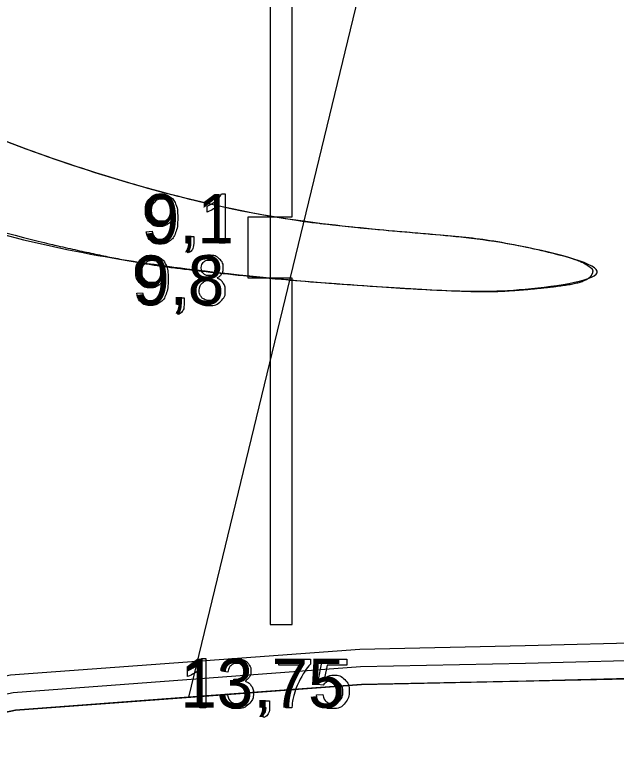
# Model space of a CAD drawing. Extents: x 700746 to 706058, y 6570320 to 6580460.
# Drawn here: x 704741 to 704809.6, y 6575752 to 6575835.8 of the extents above; entities that cross this region are included whole.
import ezdxf

# ---------------------------------------------------------------- set-up
doc = ezdxf.new("R2010")
doc.units = 0
for name, color, linetype in [('Default', 7, 'Continuous'), ('GEOLPUNKT', 7, 'Continuous'), ('illumineerimisjooned', 7, 'Continuous'), ('PIIR', 7, 'Continuous'), ('Plokid', 7, 'Continuous'), ('Täide', 7, 'Continuous'), ('vahekiht', 7, 'Continuous')]:
    doc.layers.add(name, color=color, linetype=linetype)

msp = doc.modelspace()

# ---------------------------------------------------------------- linework, layer by layer
at = {"layer": 'Default'}
msp.add_open_spline([(704700.556, 6575824.405), (704719.179, 6575818.53), (704736.483, 6575810.167), (704764.928, 6575806.129), (704780.204, 6575804.957), (704789.937, 6575804.33), (704798.242, 6575804.144), (704812.376, 6575806.317), (704796.739, 6575810.081), (704787.986, 6575810.813), (704778.338, 6575811.645), (704764.204, 6575813.488), (704738.291, 6575821.163), (704721.197, 6575829.799), (704703.436, 6575833.848)], degree=3, dxfattribs=at)
at = {"layer": 'GEOLPUNKT'}
for points in [[(704770.141, 6575903.781), (704770.141, 6575766.281)], [(704764.578, 6575815.39), (704765.021, 6575815.39), (704765.021, 6575809.769)], [(704762.959, 6575813.32), (704762.959, 6575813.985)], [(704765.021, 6575809.769), (704764.334, 6575809.769), (704764.334, 6575814.149)], [(704756.015, 6575811.066), (704756.676, 6575811.126)], [(704760.633, 6575809.769), (704760.633, 6575810.55), (704761.414, 6575810.55), (704761.414, 6575809.769)], [(704761.022, 6575809.769), (704760.633, 6575809.769)], [(704760.778, 6575808.659), (704760.586, 6575808.953)], [(704754.922, 6575804.066), (704755.584, 6575804.126)], [(704759.54, 6575802.769), (704759.54, 6575803.55), (704760.322, 6575803.55), (704760.322, 6575802.769)], [(704759.929, 6575802.769), (704759.54, 6575802.769)], [(704759.686, 6575801.659), (704759.494, 6575801.953)], [(704762.345, 6575762.42), (704762.787, 6575762.42), (704762.787, 6575756.799)], [(704771.119, 6575761.665), (704771.119, 6575762.326), (704774.743, 6575762.326), (704774.743, 6575761.791)], [(704776.19, 6575759.364), (704775.545, 6575759.449), (704776.087, 6575762.326), (704778.87, 6575762.326), (704778.87, 6575761.669), (704776.637, 6575761.669), (704776.335, 6575760.166)], [(704773.859, 6575761.665), (704771.119, 6575761.665)], [(704760.726, 6575760.35), (704760.726, 6575761.015)], [(704762.787, 6575756.799), (704762.1, 6575756.799), (704762.1, 6575761.179)], [(704765.31, 6575760.845), (704764.623, 6575760.969)], [(704765.91, 6575759.454), (704765.986, 6575760.055)], [(704764.554, 6575758.284), (704765.242, 6575758.374)], [(704775.422, 6575758.267), (704776.143, 6575758.327)], [(704769.271, 6575756.799), (704769.271, 6575757.58), (704770.052, 6575757.58), (704770.052, 6575756.799)], [(704769.66, 6575756.799), (704769.271, 6575756.799)], [(704772.609, 6575756.799), (704771.9, 6575756.799)], [(704769.416, 6575755.689), (704769.224, 6575755.983)]]:
    msp.add_lwpolyline(points, dxfattribs=at)
for points in [[(704772.641, 6575841.781), (704770.141, 6575841.781), (704770.141, 6575812.781), (704772.641, 6575812.781)], [(704767.641, 6575812.781), (704770.141, 6575812.781), (704770.141, 6575805.781), (704767.641, 6575805.781)], [(704772.641, 6575805.781), (704770.141, 6575805.781), (704770.141, 6575766.281), (704772.641, 6575766.281)]]:
    msp.add_lwpolyline(points, close=True, dxfattribs=at)
for points in [[(704756.676, 6575811.126), (704756.76, 6575810.659), (704756.997, 6575810.449), (704757.233, 6575810.238), (704757.604, 6575810.238), (704757.92, 6575810.238), (704758.16, 6575810.384), (704758.399, 6575810.529), (704758.551, 6575810.772), (704758.702, 6575811.014), (704758.805, 6575811.427), (704758.908, 6575811.84), (704758.908, 6575812.268), (704758.908, 6575812.314), (704758.904, 6575812.405), (704758.698, 6575812.077), (704758.342, 6575811.872), (704757.985, 6575811.668), (704757.569, 6575811.668), (704756.874, 6575811.668), (704756.393, 6575812.172), (704755.912, 6575812.676), (704755.912, 6575813.5), (704755.912, 6575814.352), (704756.414, 6575814.871), (704756.916, 6575815.39), (704757.672, 6575815.39), (704758.218, 6575815.39), (704758.67, 6575815.096), (704759.122, 6575814.802), (704759.357, 6575814.258), (704759.592, 6575813.714), (704759.592, 6575812.683), (704759.592, 6575811.61), (704759.359, 6575810.975), (704759.126, 6575810.339), (704758.666, 6575810.007), (704758.206, 6575809.675), (704757.588, 6575809.675), (704756.931, 6575809.675), (704756.515, 6575810.04), (704756.099, 6575810.405), (704756.015, 6575811.066)], [(704762.959, 6575813.985), (704763.536, 6575814.256), (704763.967, 6575814.642), (704764.399, 6575815.027), (704764.578, 6575815.39)], [(704758.828, 6575813.535), (704758.828, 6575814.127), (704758.514, 6575814.475), (704758.201, 6575814.822), (704757.757, 6575814.822), (704757.297, 6575814.822), (704756.959, 6575814.448), (704756.621, 6575814.074), (704756.621, 6575813.478), (704756.621, 6575812.943), (704756.942, 6575812.608), (704757.263, 6575812.274), (704757.738, 6575812.274), (704758.214, 6575812.274), (704758.521, 6575812.608), (704758.828, 6575812.943), (704758.828, 6575813.535)], [(704764.334, 6575814.149), (704764.086, 6575813.912), (704763.683, 6575813.675), (704763.28, 6575813.439), (704762.959, 6575813.32)], [(704760.586, 6575808.953), (704760.804, 6575809.049), (704760.907, 6575809.235), (704761.01, 6575809.42), (704761.022, 6575809.769)], [(704761.414, 6575809.769), (704761.414, 6575809.336), (704761.262, 6575809.07), (704761.11, 6575808.804), (704760.778, 6575808.659)], [(704755.584, 6575804.126), (704755.668, 6575803.659), (704755.904, 6575803.449), (704756.141, 6575803.238), (704756.511, 6575803.238), (704756.827, 6575803.238), (704757.067, 6575803.384), (704757.307, 6575803.529), (704757.458, 6575803.772), (704757.61, 6575804.014), (704757.713, 6575804.427), (704757.816, 6575804.84), (704757.816, 6575805.268), (704757.816, 6575805.314), (704757.812, 6575805.405), (704757.606, 6575805.077), (704757.249, 6575804.872), (704756.892, 6575804.668), (704756.476, 6575804.668), (704755.781, 6575804.668), (704755.301, 6575805.172), (704754.82, 6575805.676), (704754.82, 6575806.5), (704754.82, 6575807.352), (704755.322, 6575807.871), (704755.824, 6575808.39), (704756.579, 6575808.39), (704757.125, 6575808.39), (704757.577, 6575808.096), (704758.03, 6575807.802), (704758.264, 6575807.258), (704758.499, 6575806.714), (704758.499, 6575805.683), (704758.499, 6575804.61), (704758.266, 6575803.975), (704758.033, 6575803.339), (704757.573, 6575803.007), (704757.113, 6575802.675), (704756.495, 6575802.675), (704755.838, 6575802.675), (704755.422, 6575803.04), (704755.006, 6575803.405), (704754.922, 6575804.066)], [(704762.405, 6575805.808), (704761.974, 6575805.964), (704761.767, 6575806.254), (704761.559, 6575806.544), (704761.559, 6575806.948), (704761.559, 6575807.559), (704761.998, 6575807.974), (704762.437, 6575808.39), (704763.165, 6575808.39), (704763.898, 6575808.39), (704764.344, 6575807.965), (704764.79, 6575807.54), (704764.79, 6575806.929), (704764.79, 6575806.54), (704764.586, 6575806.252), (704764.381, 6575805.964), (704763.964, 6575805.808), (704764.481, 6575805.64), (704764.751, 6575805.265), (704765.021, 6575804.891), (704765.021, 6575804.371), (704765.021, 6575803.653), (704764.513, 6575803.164), (704764.005, 6575802.675), (704763.177, 6575802.675), (704762.349, 6575802.675), (704761.841, 6575803.166), (704761.333, 6575803.657), (704761.333, 6575804.39), (704761.333, 6575804.937), (704761.612, 6575805.306), (704761.89, 6575805.674), (704762.405, 6575805.808)], [(704757.735, 6575806.535), (704757.735, 6575807.127), (704757.422, 6575807.475), (704757.108, 6575807.822), (704756.664, 6575807.822), (704756.205, 6575807.822), (704755.866, 6575807.448), (704755.528, 6575807.074), (704755.528, 6575806.478), (704755.528, 6575805.943), (704755.849, 6575805.608), (704756.17, 6575805.274), (704756.645, 6575805.274), (704757.121, 6575805.274), (704757.428, 6575805.608), (704757.735, 6575805.943), (704757.735, 6575806.535)], [(704762.268, 6575806.972), (704762.268, 6575806.576), (704762.521, 6575806.324), (704762.774, 6575806.072), (704763.183, 6575806.072), (704763.579, 6575806.072), (704763.831, 6575806.322), (704764.082, 6575806.572), (704764.082, 6575806.934), (704764.082, 6575807.312), (704763.823, 6575807.569), (704763.564, 6575807.827), (704763.175, 6575807.827), (704762.782, 6575807.827), (704762.525, 6575807.575), (704762.268, 6575807.323), (704762.268, 6575806.972)], [(704762.042, 6575804.385), (704762.042, 6575804.091), (704762.179, 6575803.815), (704762.317, 6575803.54), (704762.592, 6575803.389), (704762.867, 6575803.238), (704763.183, 6575803.238), (704763.676, 6575803.238), (704763.994, 6575803.556), (704764.312, 6575803.873), (704764.312, 6575804.362), (704764.312, 6575804.859), (704763.984, 6575805.184), (704763.656, 6575805.509), (704763.16, 6575805.509), (704762.675, 6575805.509), (704762.358, 6575805.188), (704762.042, 6575804.867), (704762.042, 6575804.385)], [(704759.494, 6575801.953), (704759.711, 6575802.049), (704759.814, 6575802.235), (704759.918, 6575802.42), (704759.929, 6575802.769)], [(704760.322, 6575802.769), (704760.322, 6575802.336), (704760.169, 6575802.07), (704760.017, 6575801.804), (704759.686, 6575801.659)], [(704760.726, 6575761.015), (704761.302, 6575761.286), (704761.734, 6575761.672), (704762.165, 6575762.057), (704762.345, 6575762.42)], [(704764.623, 6575760.969), (704764.749, 6575761.66), (704765.196, 6575762.04), (704765.643, 6575762.42), (704766.308, 6575762.42), (704766.767, 6575762.42), (704767.153, 6575762.224), (704767.539, 6575762.027), (704767.743, 6575761.688), (704767.948, 6575761.348), (704767.948, 6575760.967), (704767.948, 6575760.605), (704767.753, 6575760.307), (704767.558, 6575760.01), (704767.176, 6575759.834), (704767.673, 6575759.72), (704767.947, 6575759.359), (704768.221, 6575758.999), (704768.221, 6575758.457), (704768.221, 6575757.724), (704767.686, 6575757.214), (704767.152, 6575756.705), (704766.334, 6575756.705), (704765.597, 6575756.705), (704765.11, 6575757.144), (704764.623, 6575757.584), (704764.554, 6575758.284)], [(704765.986, 6575760.055), (704766.055, 6575760.048), (704766.097, 6575760.048), (704766.536, 6575760.048), (704766.888, 6575760.277), (704767.239, 6575760.506), (704767.239, 6575760.983), (704767.239, 6575761.36), (704766.983, 6575761.609), (704766.727, 6575761.857), (704766.322, 6575761.857), (704765.921, 6575761.857), (704765.654, 6575761.604), (704765.386, 6575761.351), (704765.31, 6575760.845)], [(704771.9, 6575756.799), (704771.912, 6575757.459), (704772.16, 6575758.395), (704772.408, 6575759.331), (704772.872, 6575760.2), (704773.336, 6575761.069), (704773.859, 6575761.665)], [(704774.743, 6575761.791), (704774.208, 6575761.221), (704773.683, 6575760.278), (704773.159, 6575759.335), (704772.872, 6575758.338), (704772.666, 6575757.635), (704772.609, 6575756.799)], [(704762.1, 6575761.179), (704761.852, 6575760.942), (704761.449, 6575760.705), (704761.047, 6575760.469), (704760.726, 6575760.35)], [(704776.335, 6575760.166), (704776.84, 6575760.516), (704777.393, 6575760.516), (704778.127, 6575760.516), (704778.631, 6575760.008), (704779.135, 6575759.499), (704779.135, 6575758.7), (704779.135, 6575757.94), (704778.692, 6575757.385), (704778.153, 6575756.705), (704777.221, 6575756.705), (704776.457, 6575756.705), (704775.974, 6575757.133), (704775.49, 6575757.56), (704775.422, 6575758.267)], [(704776.143, 6575758.327), (704776.223, 6575757.799), (704776.514, 6575757.534), (704776.806, 6575757.268), (704777.221, 6575757.268), (704777.72, 6575757.268), (704778.063, 6575757.643), (704778.405, 6575758.019), (704778.405, 6575758.639), (704778.405, 6575759.229), (704778.076, 6575759.569), (704777.748, 6575759.91), (704777.21, 6575759.91), (704776.875, 6575759.91), (704776.609, 6575759.758), (704776.343, 6575759.606), (704776.19, 6575759.364)], [(704765.242, 6575758.374), (704765.36, 6575757.789), (704765.644, 6575757.531), (704765.927, 6575757.272), (704766.338, 6575757.272), (704766.825, 6575757.272), (704767.158, 6575757.609), (704767.491, 6575757.945), (704767.491, 6575758.441), (704767.491, 6575758.915), (704767.182, 6575759.222), (704766.872, 6575759.53), (704766.395, 6575759.53), (704766.2, 6575759.53), (704765.91, 6575759.454)], [(704769.224, 6575755.983), (704769.442, 6575756.079), (704769.545, 6575756.265), (704769.648, 6575756.45), (704769.66, 6575756.799)], [(704770.052, 6575756.799), (704770.052, 6575756.366), (704769.9, 6575756.1), (704769.747, 6575755.834), (704769.416, 6575755.689)]]:
    msp.add_open_spline(points, degree=3, dxfattribs=at)
at = {"layer": 'illumineerimisjooned'}
msp.add_lwpolyline([(704816.458, 6575762.293), (704799.252, 6575761.851), (704780.443, 6575761.461), (704740.82, 6575758.521), (704719.282, 6575753.96), (704627.623, 6575753.954), (704610.68, 6575756.803)], dxfattribs=at)
at = {"layer": 'PIIR'}
msp.add_lwpolyline([(704818.458, 6575760.343), (704799.298, 6575759.852), (704780.538, 6575759.463), (704760.82, 6575758), (704741.102, 6575756.537), (704730.297, 6575754.248), (704719.491, 6575751.96), (704673.473, 6575751.957), (704627.456, 6575751.954), (704608.68, 6575755.111)], dxfattribs=at)
at = {"layer": 'Plokid'}
msp.add_lwpolyline([(704814.058, 6575764.232), (704799.205, 6575763.851), (704780.349, 6575763.46), (704740.537, 6575760.506), (704719.072, 6575755.96), (704627.789, 6575755.954), (704613.08, 6575758.427)], dxfattribs=at)
at = {"layer": 'Täide'}
msp.add_lwpolyline([(704627.456, 6575751.954), (704719.491, 6575751.96), (704741.102, 6575756.537), (704780.538, 6575759.463), (704818.058, 6575760.241), (704821.505, 6575760.193), (704837.828, 6575761.534)], dxfattribs=at)
msp.add_lwpolyline([(704627.456, 6575751.954), (704719.491, 6575751.96), (704741.102, 6575756.537), (704780.538, 6575759.463), (704818.058, 6575760.241), (704821.505, 6575760.193), (704837.828, 6575761.534)], dxfattribs=at)
for points, degree in [([(704775.742, 6575812.008), (704773.851, 6575812.23), (704764.078, 6575813.525), (704738.291, 6575821.163), (704721.197, 6575829.799), (704703.436, 6575833.848)], 3), ([(704700.556, 6575824.405), (704719.179, 6575818.53), (704730.632, 6575812.995), (704745.638, 6575809.543), (704745.638, 6575809.543)], 3), ([(704789.027, 6575810.729), (704785.041, 6575811.067), (704780.334, 6575811.473), (704775.868, 6575811.993), (704775.742, 6575812.008)], 3), ([(704802.548, 6575808.556), (704800.87, 6575809), (704795.047, 6575810.223), (704791.594, 6575810.511), (704789.027, 6575810.729)], 3), ([(704745.638, 6575809.543), (704752.96, 6575807.858), (704761.129, 6575806.67), (704769.029, 6575805.888)], 2), ([(704806.504, 6575807.09), (704805.801, 6575807.583), (704804.299, 6575808.093), (704802.548, 6575808.556)], 2), ([(704806.923, 6575806.467), (704806.962, 6575806.668), (704806.807, 6575806.878), (704806.504, 6575807.09)], 2), ([(704769.029, 6575805.888), (704769.401, 6575805.851), (704769.771, 6575805.816), (704770.141, 6575805.781), (704770.141, 6575805.781)], 3), ([(704770.141, 6575805.781), (704770.395, 6575805.757), (704770.648, 6575805.733), (704770.901, 6575805.71)], 2), ([(704797.853, 6575804.378), (704801.536, 6575804.651), (704806.724, 6575805.448), (704806.923, 6575806.467)], 2), ([(704770.901, 6575805.71), (704773.547, 6575805.468), (704780.471, 6575804.94), (704788.555, 6575804.419), (704793.156, 6575804.27), (704793.771, 6575804.261)], 3), ([(704793.771, 6575804.261), (704795.003, 6575804.242), (704796.293, 6575804.263), (704797.853, 6575804.378), (704797.853, 6575804.378)], 3)]:
    msp.add_open_spline(points, degree=degree, dxfattribs=at)
at = {"layer": 'vahekiht'}
msp.add_lwpolyline([(704818.458, 6576109.77), (704794.704, 6575897.976), (704760.82, 6575758)], dxfattribs=at)

# ---------------------------------------------------------------- texts
at = {"layer": 'GEOLPUNKT'}
for s, p in [('9,1', (704755.588, 6575809.769)), ('9,8', (704754.495, 6575802.769)), ('13,75', (704759.876, 6575756.799))]:
    msp.add_text(s, height=5.6, dxfattribs=at).set_placement(p)

doc.saveas('drawing.dxf')
